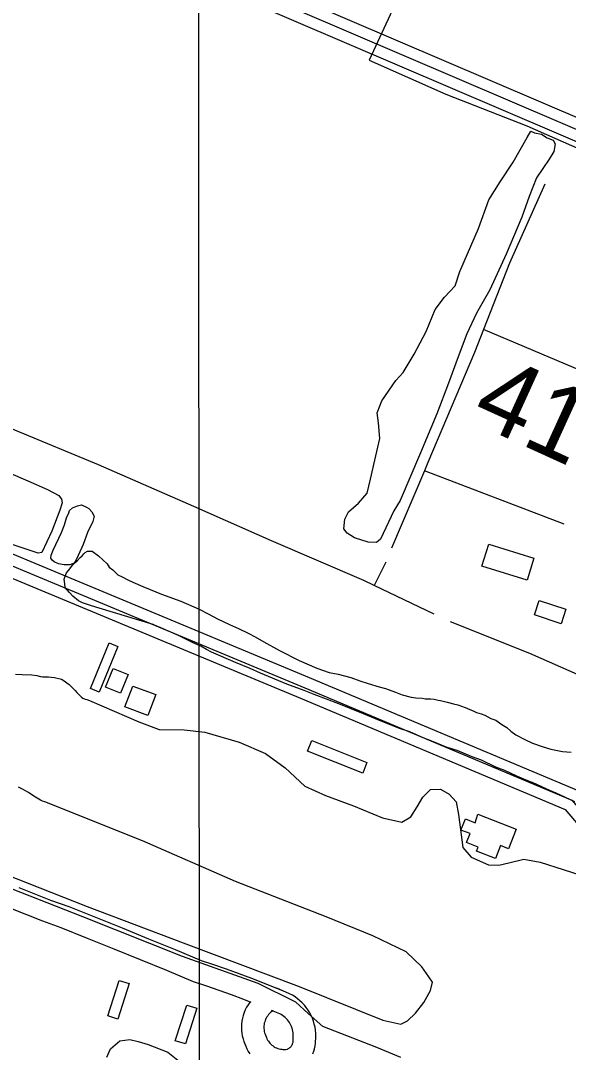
# Model space of a CAD drawing. Extents: x 3297735 to 3335592, y 670436 to 695807.
# Drawn here: x 3306877 to 3307609, y 679392 to 680772 of the extents above; entities that cross this region are included whole.
import ezdxf

# ---------------------------------------------------------------- set-up
doc = ezdxf.new("R2010")
doc.units = 0
for name, color, linetype in [('V-BLDG-OTLN', 7, 'Continuous'), ('V-DTCH-CNTR', 7, 'Continuous'), ('V-GRID-MAJR', 7, 'Continuous'), ('V-ROAD-CNTR', 7, 'Continuous'), ('V-SITE-VEGE', 7, 'Continuous'), ('V-SURV-IDEN', 7, 'Continuous'), ('V-TOPO-SHOR', 7, 'Continuous')]:
    doc.layers.add(name, color=color, linetype=linetype)

msp = doc.modelspace()

# ---------------------------------------------------------------- linework, layer by layer
at = {"layer": 'V-BLDG-OTLN'}
for points in [[(3307503, 680072.1), (3307563.5, 680053.5), (3307554.4, 680023.9), (3307493.9, 680042.4)], [(3307570.3, 679996.8), (3307606.3, 679984.9), (3307600, 679965.7), (3307564, 679977.7)], [(3307007.2, 679935.3), (3306981.9, 679874.2), (3306970.3, 679879.1), (3306995.6, 679940.1)], [(3307020.7, 679897.7), (3307010.5, 679872.7), (3306990.6, 679880.8), (3307000.8, 679905.8)], [(3307027.2, 679882.3), (3307057.7, 679870.8), (3307047.2, 679842.9), (3307016.6, 679854.4)], [(3307266.4, 679809.4), (3307340.2, 679780), (3307334.6, 679765.9), (3307260.8, 679795.3)], [(3307488.6, 679710.9), (3307539.6, 679690.9), (3307529.4, 679664.8), (3307518.9, 679669), (3307512.1, 679651.7), (3307486.7, 679661.7), (3307488.8, 679666.9), (3307473.2, 679673.1), (3307478, 679685.1), (3307465.9, 679689.8), (3307471.8, 679704.6), (3307484.7, 679699.5)], [(3306993.8, 679441.1), (3307008.9, 679488.7), (3307022.3, 679484.5), (3307007.1, 679436.8)], [(3307083.9, 679408.1), (3307099.1, 679455.7), (3307112.5, 679451.5), (3307097.3, 679403.8)]]:
    msp.add_lwpolyline(points, close=True, dxfattribs=at)
at = {"layer": 'V-DTCH-CNTR'}
for points in [[(3307343.3, 680719.1), (3307445.7, 680673.9), (3307554, 680631.4), (3307688.6, 680571.9), (3307842.5, 680504.3), (3307993.6, 680442.6), (3308113.7, 680394), (3308276.2, 680327.3), (3308421, 680267.1), (3308478.3, 680246.9), (3308498, 680276.7), (3308601.6, 680465.4), (3308706.9, 680644.2), (3308710.7, 680658.3), (3308683.9, 680676.1), (3308561, 680734.5), (3308367.5, 680815.8), (3308206.2, 680886), (3308037.8, 680957.7), (3307825, 681047.5), (3307640.1, 681131.6), (3307550.7, 681169.9)], [(3307550.7, 681169.9), (3307490.4, 681035.8), (3307390.7, 680822.6), (3307343.3, 680719.1)]]:
    msp.add_lwpolyline(points, dxfattribs=at)
at = {"layer": 'V-GRID-MAJR'}
msp.add_lwpolyline([(3307105.3, 694001.9), (3307106.4, 692472.4), (3307108.3, 689887), (3307111.1, 686088.6), (3307113, 683471.2), (3307115.1, 680535), (3307117.1, 677726.2), (3307118.2, 676226.1), (3307118.5, 675817.3)], dxfattribs=at)
at = {"layer": 'V-ROAD-CNTR'}
for points in [[(3308526.6, 680255.2), (3305978.1, 681345.2)], [(3308520.7, 680241.5), (3305972.2, 681331.4)], [(3308514.8, 680227.7), (3305966.3, 681317.6)], [(3306753.5, 680105.7), (3307262.9, 679893.6), (3307623.4, 679742.3), (3307745.8, 679598.1), (3308078.8, 679452.2)], [(3306747.7, 680091.9), (3307257.1, 679879.7), (3307614.3, 679729.8), (3307736.6, 679585.8), (3308072.8, 679438.4)], [(3306741.9, 680078), (3307251.3, 679865.9), (3307605.1, 679717.4), (3307727.4, 679573.4), (3308066.8, 679424.7)], [(3306874.7, 679613.1), (3306916.9, 679596.2), (3306941.3, 679587.3), (3306977.1, 679573.2), (3307012.7, 679559), (3307048.2, 679544.5), (3307083.7, 679529.9), (3307118.4, 679515.3), (3307134.9, 679509.9), (3307152, 679504), (3307169, 679497.9), (3307186, 679491.6), (3307202.8, 679485), (3307228.2, 679474.7)], [(3306863.5, 679585.3), (3306906.2, 679568.2), (3306930.7, 679559.3), (3306966.1, 679545.3), (3307001.5, 679531.1), (3307036.8, 679516.8), (3307072.1, 679502.2), (3307107.9, 679487.1), (3307125.4, 679481.4), (3307142.1, 679475.7), (3307158.7, 679469.7), (3307175.2, 679463.5), (3307184.9, 679459.8)], [(3307267.6, 679390.5), (3307269, 679393.9), (3307270.1, 679397.4), (3307271, 679401), (3307271.5, 679404.8), (3307271.7, 679413.9), (3307271.6, 679417.9), (3307271.3, 679422), (3307270.7, 679426.1), (3307269.8, 679430.2), (3307268.6, 679434.1), (3307267.2, 679438), (3307265.5, 679441.8), (3307263.6, 679445.5), (3307261.5, 679449), (3307259.1, 679452.4), (3307256.5, 679455.7), (3307253.7, 679458.7), (3307250.6, 679461.6), (3307247.5, 679464.2), (3307244.1, 679466.6), (3307240.6, 679468.8), (3307236.8, 679470.9), (3307219.6, 679478.1)], [(3307184.4, 679460.7), (3307183.5, 679459.5), (3307181.2, 679456.2), (3307179.2, 679452.8), (3307177.4, 679449.3), (3307175.9, 679445.6), (3307174.6, 679441.8), (3307173.6, 679438), (3307172.9, 679434.1), (3307172.5, 679430.2), (3307172.3, 679426.2), (3307172.4, 679422.2), (3307172.8, 679418.3), (3307173.5, 679414.4), (3307174.5, 679410.5), (3307175.6, 679406.9), (3307178, 679400.7), (3307179.5, 679397.3), (3307181.4, 679393.8), (3307183.5, 679390.5)], [(3307214.9, 679448.2), (3307214.2, 679447.8), (3307212.7, 679446.7), (3307211.3, 679445.6), (3307209.9, 679444.3), (3307208.7, 679443), (3307207.5, 679441.5), (3307206.5, 679440), (3307205.5, 679438.4), (3307204.7, 679436.8), (3307204, 679435.1), (3307203.4, 679433.3), (3307202.9, 679431.5), (3307202.6, 679429.7), (3307202.4, 679427.9), (3307202.3, 679426), (3307202.4, 679424.2), (3307202.6, 679422.4), (3307202.9, 679420.5), (3307203.3, 679418.8), (3307203.9, 679416.9), (3307205.7, 679412.2), (3307206.5, 679410.5), (3307207.3, 679408.9), (3307208.3, 679407.4), (3307209.4, 679405.9), (3307210.5, 679404.6), (3307211.8, 679403.3), (3307213.1, 679402.1), (3307214.6, 679401), (3307216.1, 679400), (3307217.6, 679399.1), (3307219.2, 679398.4), (3307220.9, 679397.7), (3307222.6, 679397.2), (3307224.4, 679396.8), (3307226.2, 679396.6), (3307227.9, 679396.4), (3307229.7, 679396.4), (3307231.5, 679396.5), (3307233.3, 679396.7), (3307234.1, 679396.9), (3307234.3, 679397), (3307235.3, 679397.5), (3307236.2, 679398.1), (3307237.1, 679398.8), (3307237.9, 679399.6), (3307238.6, 679400.4), (3307239.3, 679401.3), (3307239.9, 679402.2), (3307240.4, 679403.2), (3307240.8, 679404.2), (3307241.2, 679405.3), (3307241.4, 679406.3), (3307241.5, 679407.2), (3307241.7, 679414), (3307241.7, 679416.4), (3307241.5, 679418.5), (3307241.1, 679420.6), (3307240.7, 679422.7), (3307240.1, 679424.8), (3307239.3, 679426.9), (3307238.5, 679428.8), (3307237.5, 679430.7), (3307236.4, 679432.6), (3307235.1, 679434.4), (3307233.8, 679436), (3307232.3, 679437.6), (3307230.7, 679439.1), (3307229.1, 679440.5), (3307227.3, 679441.8), (3307225.5, 679442.9), (3307223.8, 679443.8), (3307212.7, 679448.5)]]:
    msp.add_lwpolyline(points, dxfattribs=at)
at = {"layer": 'V-SITE-VEGE'}
msp.add_lwpolyline([(3307376.1, 680116.5), (3307358.4, 680078.7), (3307353, 680074.4), (3307341.9, 680074.7), (3307323.4, 680080.7), (3307313.7, 680086.7), (3307309.4, 680092.5), (3307310.5, 680105.5), (3307315.4, 680115.2), (3307328.7, 680126.8), (3307340.5, 680140.4), (3307345, 680158.9), (3307350.6, 680184.3), (3307357.6, 680213.1), (3307355.5, 680234.3), (3307353.9, 680247.7), (3307359.9, 680263.5), (3307378.9, 680290.9), (3307388.4, 680301.4), (3307403.2, 680326.1), (3307419.4, 680356.6), (3307431.5, 680385.9), (3307444, 680402.5), (3307458.1, 680417.6), (3307464.5, 680436.5), (3307489.3, 680494), (3307503.2, 680532.5), (3307518.4, 680556.5), (3307535.5, 680582.7), (3307554.4, 680615.9), (3307559.5, 680624.2), (3307564.2, 680622.2), (3307573.5, 680620.3), (3307581.3, 680615.4), (3307589, 680612.4), (3307592, 680607.1), (3307589.9, 680597), (3307583.9, 680586.6), (3307566.8, 680561.9), (3307557, 680536.8), (3307547.2, 680509.4), (3307526.5, 680459.7), (3307504.6, 680411.9), (3307486.5, 680381), (3307473.6, 680353.2), (3307462, 680322.4), (3307449.2, 680287.3), (3307433.4, 680246.1), (3307411.6, 680194), (3307384.8, 680130.4)], close=True, dxfattribs=at)
for points in [[(3307107.6, 679940.2), (3307088, 679949.8), (3307064.4, 679960.3), (3307056.1, 679963.7), (3307054.1, 679964.7), (3306982, 679986.5), (3306971.8, 679989.4), (3306960, 679993.7), (3306954.6, 679996.1), (3306946.7, 680002.4), (3306942.3, 680007.2), (3306936.8, 680014), (3306936.3, 680018.9), (3306935.3, 680025.3), (3306936.7, 680029.2), (3306938.6, 680033.6), (3306941, 680037), (3306946.9, 680044.4), (3306949.8, 680047.4), (3306952.7, 680049.9), (3306956.5, 680054.3), (3306959.5, 680056.3), (3306961.4, 680059.2), (3306963.3, 680060.7), (3306966.3, 680062.7), (3306972.6, 680062.7), (3306981, 680056.4), (3306992.8, 680045.8), (3306995.3, 680041.4), (3307000.2, 680037.5), (3307007.1, 680031.2), (3307013, 680028.4), (3307020.4, 680024.5), (3307027.2, 680021.1), (3307040.5, 680015.4), (3307050.3, 680011.6), (3307065.5, 680005.3), (3307091.5, 679995.8), (3307116, 679985.2), (3307127.8, 679979), (3307140.1, 679972.2), (3307156.3, 679964.5), (3307168.5, 679959.3), (3307182.3, 679952.5), (3307190.6, 679948.2), (3307202.4, 679941.5), (3307223.1, 679929.9), (3307249.6, 679916.4), (3307273.1, 679906.4), (3307289.8, 679900.6), (3307301.5, 679898.3), (3307318.7, 679893.6), (3307330.5, 679889.3)], [(3307618.3, 679727.4), (3307593.3, 679738.9), (3307584.5, 679742.8), (3307575.1, 679747.1), (3307566.3, 679750.9), (3307550.1, 679757.6), (3307540.8, 679762), (3307524.6, 679769.2), (3307512.3, 679773.9), (3307493.2, 679783.1), (3307480.9, 679787.8), (3307460.8, 679796), (3307447.6, 679800.3), (3307427, 679808.4), (3307415.2, 679813.2), (3307397.5, 679820.9), (3307383.8, 679825.7), (3307370.1, 679830.9), (3307356.8, 679836.2), (3307335.7, 679845.3), (3307302.4, 679858.7), (3307269.5, 679871.1), (3307256.3, 679876.4), (3307233.2, 679885), (3307197.9, 679899.4), (3307184.1, 679905.6), (3307164.5, 679913.8), (3307132.1, 679927.7), (3307125.8, 679931), (3307117.9, 679935.4), (3307107.6, 679940.2)], [(3306870.1, 679898.2), (3306878.9, 679897.9), (3306892.1, 679897.2), (3306898.7, 679896.5), (3306903.6, 679894.9), (3306906.3, 679894.8), (3306908.4, 679894.4), (3306911.2, 679894.6), (3306914.3, 679894.5), (3306917.8, 679894.2), (3306922.4, 679893.6), (3306929.9, 679892.1), (3306931.8, 679891.4)], [(3306931.8, 679891.4), (3306933.9, 679890.2), (3306936.9, 679887.8), (3306938.9, 679886.5), (3306941.9, 679884.3), (3306949.9, 679876.5), (3306952.2, 679873.7), (3306956.2, 679869.5), (3306958.4, 679867.6), (3306960.2, 679866.3), (3306963.3, 679864.8), (3306965.4, 679864.1), (3306969.1, 679863), (3307035, 679834.6), (3307062.5, 679824.3), (3307095.7, 679823.8), (3307123.5, 679820.5), (3307169.4, 679807.2), (3307204.3, 679792.2), (3307230.7, 679772.9), (3307257.1, 679748.5), (3307284.6, 679735.8), (3307322.3, 679722.1), (3307361.1, 679706), (3307386.6, 679700.3), (3307398.7, 679707.4), (3307407.2, 679720.8), (3307414.9, 679733.8), (3307425.3, 679744), (3307438.6, 679744.2), (3307450, 679737.6), (3307459.5, 679727.5), (3307462.8, 679710.7), (3307468.2, 679666.6), (3307479.3, 679653.4), (3307502.5, 679643.4), (3307516.5, 679642.7), (3307529.8, 679646), (3307550.1, 679650.8), (3307572, 679646.7), (3307602.6, 679636.8), (3307637.2, 679625.8)], [(3307330.5, 679889.3), (3307341.7, 679885.9), (3307356.4, 679881.2), (3307364.8, 679878.8), (3307378.5, 679874), (3307387.3, 679870.7), (3307399.1, 679867.3), (3307405.5, 679866.4), (3307413.8, 679866), (3307418.2, 679865.1), (3307425, 679865.1), (3307429.9, 679864.7), (3307435.3, 679863.2), (3307438.7, 679862.8), (3307447.5, 679860.9), (3307455.9, 679858.5), (3307461.8, 679857.1), (3307471.6, 679853.8), (3307483.3, 679848.5), (3307486.8, 679847.1), (3307492.7, 679845.2), (3307497.6, 679843.2), (3307505.9, 679838.9), (3307512.3, 679836.5), (3307520.6, 679830.7), (3307527, 679826.9), (3307532.5, 679822), (3307539.3, 679817.2), (3307551.1, 679810.9), (3307561.4, 679806.1), (3307575.7, 679800.9), (3307585.9, 679798), (3307601.6, 679794.7), (3307613.4, 679793.9)], [(3307416.4, 679459.2), (3307425.3, 679475), (3307427.9, 679486.3), (3307422.8, 679493.3), (3307413.6, 679506.9), (3307392.4, 679527.1), (3307348, 679548.2), (3307285.6, 679573.9), (3307164.3, 679621), (3307039.9, 679675.5), (3306909.2, 679727.6), (3306906.2, 679728.5), (3306903.7, 679729.8), (3306894.6, 679735.2), (3306887.6, 679740), (3306882.7, 679742.7), (3306879.6, 679744.2), (3306874.3, 679747.1)], [(3306854.1, 679631.7), (3306965.9, 679587.3), (3307094.2, 679539.1), (3307249.6, 679480.5), (3307361.4, 679435.7), (3307385.4, 679430), (3307394.3, 679434.8), (3307405.2, 679444.7), (3307416.4, 679459.2)], [(3307385.3, 679385.8), (3307353.2, 679398.9), (3307281.3, 679427.2), (3307261.6, 679444.6), (3307245.1, 679459.7), (3307194.8, 679484.4), (3307093.6, 679520.7), (3306960.2, 679573.5), (3306841.7, 679620.2)], [(3306992.3, 679386.1), (3306997.2, 679397.4), (3307009.7, 679407.7), (3307023, 679409.8), (3307034.3, 679407.1), (3307047.7, 679402.9), (3307073.9, 679392.6), (3307098.4, 679373.3)]]:
    msp.add_lwpolyline(points, dxfattribs=at)
at = {"layer": 'V-TOPO-SHOR'}
for p, q in [((3307417, 680169.9), (3307373.2, 680066.5)), ((3307604.1, 680098.6), (3307417, 680169.9)), ((3307365.6, 680047.8), (3307349.8, 680016.8)), ((3307429.9, 679978.6), (3307349.8, 680016.8))]:
    msp.add_line(p, q, dxfattribs=at)
for points in [[(3307349.8, 680016.8), (3307336, 680023.3), (3307212.6, 680076.4), (3307108.6, 680122.6), (3306981.3, 680178), (3306869.2, 680224.6), (3306732, 680283.8), (3306552.3, 680359.7), (3306406.6, 680421.9), (3306285.9, 680472.7), (3306144.8, 680534.6), (3306011.6, 680591.9), (3305904.9, 680638.5), (3305803.8, 680680), (3305793.8, 680684.4)], [(3307578, 680553.3), (3307530.9, 680447.6), (3307495.9, 680359)], [(3307495.9, 680359), (3307483.9, 680328.5), (3307421.7, 680181), (3307417, 680169.9)], [(3308142.4, 680085.3), (3308065.5, 680117.9), (3308027.1, 680135.4), (3307860.9, 680207.9), (3307738.3, 680256.4), (3307495.9, 680359)], [(3306860.9, 680168), (3306886.6, 680156.9), (3306912.9, 680145.2), (3306928.3, 680137.2), (3306931.8, 680132.2), (3306932.6, 680127.2), (3306929.5, 680117.4), (3306918.9, 680089.3), (3306905.4, 680060.9), (3306900.7, 680059.8), (3306864.4, 680071.9)], [(3306958.7, 680067.7), (3306951.4, 680051.2), (3306948.6, 680046.7), (3306942.8, 680044.3), (3306935.1, 680044.2), (3306927.5, 680045.5), (3306921.9, 680048.6), (3306919.2, 680050.4), (3306917.6, 680053.1), (3306917.9, 680057.3), (3306920.7, 680063.9), (3306931.6, 680087.8), (3306935.7, 680097.9), (3306938.6, 680107.1), (3306941.4, 680113.8), (3306942.4, 680116.9), (3306946.4, 680120.4), (3306953.2, 680123.4), (3306958.5, 680124.5), (3306965.1, 680121.6), (3306968.3, 680119.8), (3306972.3, 680115.3), (3306975.3, 680109.3), (3306973.5, 680102.4), (3306966.5, 680087.6), (3306960.8, 680071.4), (3306958.7, 680067.7)], [(3307874.9, 679786.9), (3307794, 679821.3), (3307678.3, 679872.8), (3307558, 679925.9), (3307451.7, 679968.3)]]:
    msp.add_lwpolyline(points, dxfattribs=at)

# ---------------------------------------------------------------- texts
at = {"layer": 'V-SURV-IDEN'}
msp.add_text('4136+73.1', height=100, rotation=335.508, dxfattribs=at).set_placement((3307476.3, 680237))

doc.saveas('drawing.dxf')
